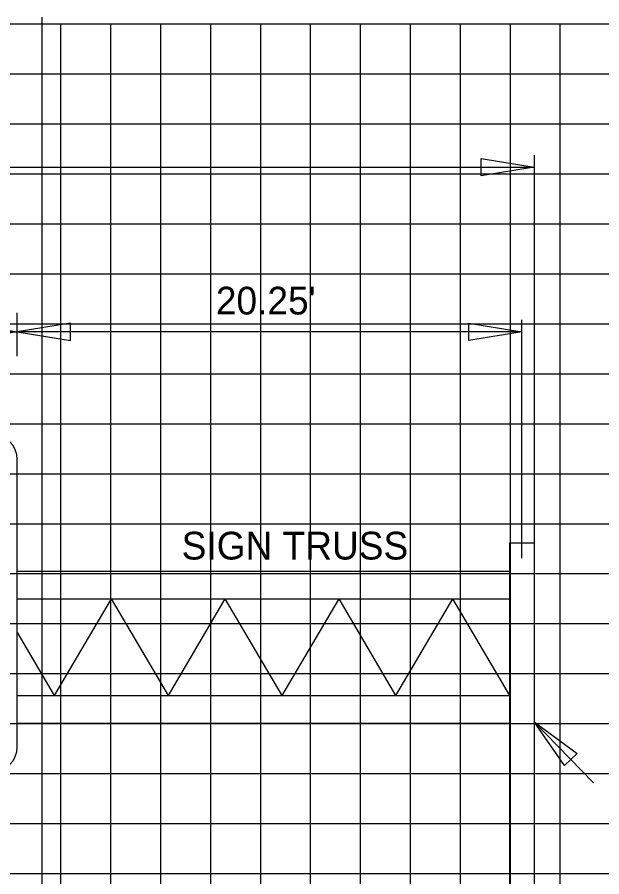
# Model space of a CAD drawing. Extents: x 1797809 to 2198143, y 249608 to 1237864.
# Drawn here: x 2196006.95 to 2196030.37, y 1237283.97 to 1237318.38 of the extents above; entities that cross this region are included whole.
import ezdxf

# ---------------------------------------------------------------- set-up
doc = ezdxf.new("R2010")
doc.units = 0
for name, color, linetype in [('3', 7, 'Continuous'), ('Default', 7, 'Continuous'), ('GSCOLORFILL', 7, 'Continuous'), ('GSDIMS', 7, 'Continuous'), ('GSSHT', 7, 'Continuous'), ('Level 55', 7, 'Continuous')]:
    doc.layers.add(name, color=color, linetype=linetype)

msp = doc.modelspace()

# ---------------------------------------------------------------- linework, layer by layer
at = {"layer": '3'}
for p, q in [((2196027.667, 1237312.856), (2196027.667, 1237297.342)), ((2195936.245, 1237312.374), (2196027.667, 1237312.374)), ((2196026.667, 1237297.342), (2196026.667, 1237269.31)), ((2196027.667, 1237297.342), (2196027.667, 1237269.31)), ((2196030.037, 1237287.736), (2196027.667, 1237290.179))]:
    msp.add_line(p, q, dxfattribs=at)
at = {"layer": 'Default'}
for p, q in [((2196007.956, 1237282.876), (2196007.956, 1237318.377)), ((2196027.167, 1237296.729), (2196027.167, 1237306.271))]:
    msp.add_line(p, q, dxfattribs=at)
at = {"layer": 'GSCOLORFILL'}
msp.add_line((2196006.956, 1237289.172), (2196006.956, 1237300.672), dxfattribs=at)
for centre, start, end in [((2196005.956, 1237300.672), 0, 90), ((2196005.956, 1237289.172), 270, 0)]:
    msp.add_arc(centre, 1, start, end, dxfattribs=at)
at = {"layer": 'GSDIMS'}
for p, q in [((2196006.956, 1237304.806), (2196006.956, 1237306.548)), ((2195984.956, 1237305.79), (2196006.956, 1237305.79)), ((2196027.167, 1237305.79), (2196006.956, 1237305.79)), ((2196026.667, 1237297.342), (2196027.667, 1237297.342)), ((2196006.956, 1237296.208), (2196026.667, 1237296.208)), ((2196006.956, 1237295.097), (2196026.667, 1237295.097)), ((2196010.717, 1237295.097), (2196008.439, 1237291.235)), ((2196010.717, 1237295.097), (2196012.996, 1237291.235)), ((2196015.274, 1237295.097), (2196012.996, 1237291.235)), ((2196015.274, 1237295.097), (2196017.553, 1237291.235)), ((2196019.831, 1237295.097), (2196017.553, 1237291.235)), ((2196019.831, 1237295.097), (2196022.11, 1237291.235)), ((2196024.389, 1237295.097), (2196022.11, 1237291.235)), ((2196024.389, 1237295.097), (2196026.667, 1237291.235)), ((2196006.956, 1237293.749), (2196008.439, 1237291.235)), ((2196006.956, 1237291.235), (2196026.667, 1237291.235)), ((2196006.956, 1237290.125), (2196026.667, 1237290.125))]:
    msp.add_line(p, q, dxfattribs=at)
for points in [[(2196027.667, 1237312.374), (2196025.539, 1237312.027), (2196025.539, 1237312.722)], [(2196006.956, 1237305.79), (2196004.827, 1237305.443), (2196004.827, 1237306.137)], [(2196006.956, 1237305.79), (2196009.084, 1237305.443), (2196009.084, 1237306.137)], [(2196027.167, 1237305.79), (2196025.039, 1237305.443), (2196025.039, 1237306.137)], [(2196027.667, 1237290.179), (2196029.39, 1237288.907), (2196028.875, 1237288.429)]]:
    msp.add_lwpolyline(points, close=True, dxfattribs=at)
at = {"layer": 'GSSHT'}
for p, q in [((2195924.707, 1237318.106), (2196054.707, 1237318.106)), ((2196008.707, 1237258.106), (2196008.707, 1237318.106)), ((2196010.707, 1237258.106), (2196010.707, 1237318.106)), ((2196012.707, 1237258.106), (2196012.707, 1237318.106)), ((2196014.707, 1237258.106), (2196014.707, 1237318.106)), ((2196016.707, 1237258.106), (2196016.707, 1237318.106)), ((2196018.707, 1237258.106), (2196018.707, 1237318.106)), ((2196020.707, 1237258.106), (2196020.707, 1237318.106)), ((2196022.707, 1237258.106), (2196022.707, 1237318.106)), ((2196024.707, 1237258.106), (2196024.707, 1237318.106)), ((2196026.707, 1237258.106), (2196026.707, 1237318.106)), ((2196028.707, 1237258.106), (2196028.707, 1237318.106)), ((2195924.707, 1237316.106), (2196054.707, 1237316.106)), ((2195924.707, 1237314.106), (2196054.707, 1237314.106)), ((2195924.707, 1237312.106), (2196054.707, 1237312.106)), ((2195924.707, 1237310.106), (2196054.707, 1237310.106)), ((2195924.707, 1237308.106), (2196054.707, 1237308.106)), ((2195924.707, 1237306.106), (2196054.707, 1237306.106)), ((2195924.707, 1237304.106), (2196054.707, 1237304.106)), ((2195924.707, 1237302.106), (2196054.707, 1237302.106)), ((2195924.707, 1237300.106), (2196054.707, 1237300.106)), ((2195924.707, 1237298.106), (2196054.707, 1237298.106)), ((2195924.707, 1237296.106), (2196054.707, 1237296.106)), ((2195924.707, 1237294.106), (2196054.707, 1237294.106)), ((2195924.707, 1237292.106), (2196054.707, 1237292.106)), ((2195924.707, 1237290.106), (2196054.707, 1237290.106)), ((2195924.707, 1237288.106), (2196054.707, 1237288.106)), ((2195924.707, 1237286.106), (2196054.707, 1237286.106)), ((2195924.707, 1237284.106), (2196054.707, 1237284.106))]:
    msp.add_line(p, q, dxfattribs=at)

# ---------------------------------------------------------------- texts
at = {"layer": 'Level 55'}
for s, p in [("20.25'", (2196014.91, 1237306.478)), ('SIGN TRUSS', (2196013.54, 1237296.672))]:
    msp.add_text(s, height=1.1105, dxfattribs=at).set_placement(p)

doc.saveas('drawing.dxf')
